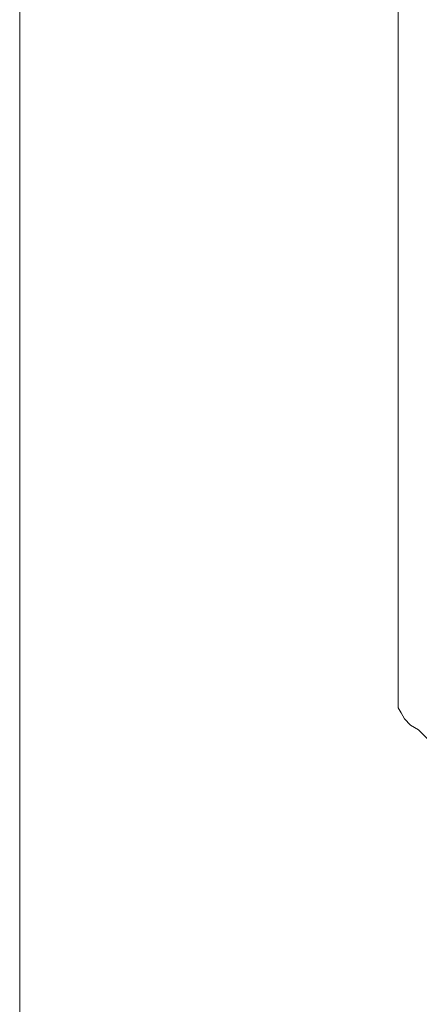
# Model space of a CAD drawing. Header units: millimetres. Extents: x -300186 to 535068, y -28581 to 763298.
# Tile 306 of 405: x 12215 to 12514, y 327913 to 328650. Entities that reach past the tile are written whole.
import ezdxf

# ---------------------------------------------------------------- set-up
doc = ezdxf.new("R2010")
doc.units = ezdxf.units.MM
doc.header["$LTSCALE"] = 10
for name, color, linetype, lineweight in [('koty', 6, 'Continuous', 9), ('NS_tenka', 252, 'Continuous', 18), ('NS_tlusta', 252, 'Continuous', 18)]:
    doc.layers.add(name, color=color, linetype=linetype, lineweight=lineweight)
doc.layers.add('popisky', color=6, linetype='Continuous')

# ---------------------------------------------------------------- blocks, each defined once
blk = doc.blocks.new('A$C12ac11e3')
at = {"layer": 'NS_tenka'}
for p, q in [((-1057.2, 3817.1), (-1057.2, 4704.46)), ((-1054.84, 3813.56), (-1057.2, 3817.1)), ((-1052.48, 3808.85), (-1054.84, 3813.56)), ((-1047.77, 3804.14), (-1052.48, 3808.85)), ((-1041.88, 3800.6), (-1047.77, 3804.14)), ((-975.88, 3733.43), (-1041.88, 3800.6)), ((-1041.88, 3800.6), (-1041.88, 3800.6))]:
    blk.add_line(p, q, dxfattribs=at)
blk = doc.blocks.new('podklad')
at = {"layer": 'NS_tlusta', "color": 252}
blk.add_lwpolyline([(139800.63, 453763.3), (139800.63, 452360.18), (139000.63, 452360.18), (139000.63, 451163.3), (137200.63, 451163.3), (137200.63, 453763.3)], close=True, dxfattribs=at)
at = {"layer": 'koty', "color": 252}
blk.add_blockref('A$C12ac11e3', (138541.33, 448055.96), dxfattribs=at)

msp = doc.modelspace()

# ---------------------------------------------------------------- block references
at = {"layer": 'popisky', "lineweight": -3}
msp.add_blockref('podklad', (-124985.783, -123738.236), dxfattribs=at)

doc.saveas('drawing.dxf')
